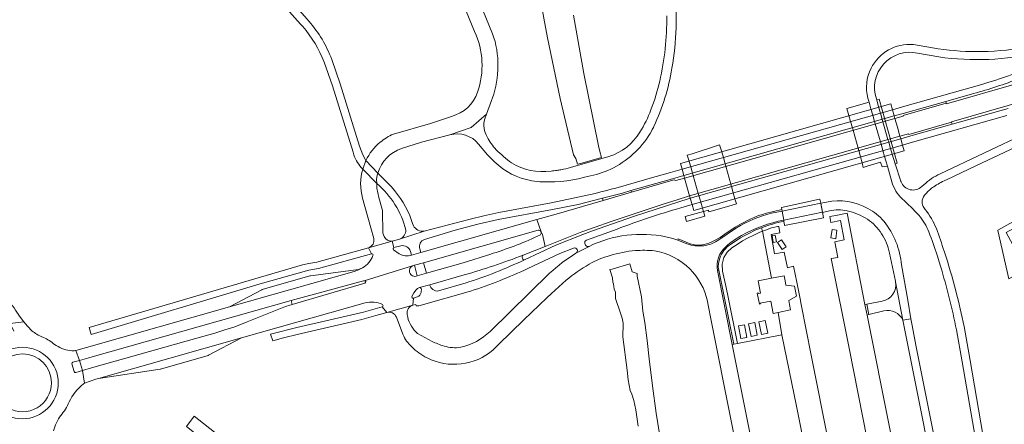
# Model space of a CAD drawing. Header units: metres. Extents: x 166325 to 190320, y 381923 to 404576.
# Tile 378 of 656: x 175992 to 176365, y 386412 to 386566. Entities that reach past the tile are written whole.
import ezdxf

# ---------------------------------------------------------------- set-up
doc = ezdxf.new("R2010")
doc.units = ezdxf.units.M
for name, color, linetype, lineweight in [('B-WE-OG-WATER_BEEK-GV', 8, 'Continuous', 18), ('B-WE-VH-VERHARDING_ASFALT-GV', 8, 'Continuous', 18), ('B-WE-VH-VERHARDING_BETON-GV', 8, 'Continuous', 18), ('B-WE-VH-VERHARDING_BETONSTRAATSTEEN-GV', 8, 'Continuous', 18), ('B-WE-VH-VERHARDING_GESLOTEN-GV', 8, 'Continuous', 18), ('B-WE-VH-VERHARDING_HALFVERHARDING-GV', 8, 'Continuous', 18)]:
    doc.layers.add(name, color=color, linetype=linetype, lineweight=lineweight)

msp = doc.modelspace()

# ---------------------------------------------------------------- linework, layer by layer
at = {"layer": 'B-WE-OG-WATER_BEEK-GV', "flags": 128}
for points in [[(176189.275, 386573.848), (176192.116, 386558.85), (176196.92, 386535.822), (176201.906, 386514.429), (176202.757, 386513.061), (176203.455, 386510.829), (176204.534, 386511.132), (176211.253, 386513.022), (176212.51, 386513.375), (176211.892, 386515.737), (176211.367, 386517.852), (176205.839, 386545.247), (176201.959, 386567.496)], [(176235.04, 386405.32), (176233.306, 386416.279), (176231.835, 386426.756), (176230.575, 386436.924), (176229.918, 386443.871), (176229.005, 386450.752), (176228.234, 386455.109), (176227.69, 386460.526), (176226.087, 386468.355), (176226.009, 386469.328), (176224.172, 386470.004), (176223.272, 386472.98), (176216.527, 386471.047), (176215.74, 386470.821), (176216.695, 386467.691), (176216.842, 386466.019), (176217.088, 386465.48), (176217.398, 386463.429), (176217.844, 386462.292), (176217.852, 386461.679), (176217.896, 386459.898), (176219.594, 386454.649), (176220.417, 386452.431), (176220.819, 386450.498), (176220.723, 386449.221), (176220.648, 386446.277), (176220.598, 386445.365), (176222.327, 386432.653), (176222.714, 386428.947), (176223.033, 386426.915), (176223.388, 386424.971), (176224.015, 386423.562), (176224.785, 386421.179), (176225.564, 386417.542), (176226.511, 386411.447)]]:
    msp.add_lwpolyline(points, dxfattribs=at)
at = {"layer": 'B-WE-VH-VERHARDING_ASFALT-GV', "flags": 128}
for points in [[(176091.264, 386740.143), (176093.953, 386733.567), (176164.395, 386561.273)], [(176171.249, 386560.389), (176099.752, 386735.402)], [(176056.376, 386601.229), (176057.659, 386600.412), (176073.205, 386590.513), (176075.593, 386588.858), (176076.317, 386588.258), (176078.106, 386586.776), (176098.379, 386564.072), (176099.243, 386563.104)], [(176101.58, 386565.139), (176100.864, 386565.947), (176082.528, 386586.64)], [(176340.287, 386554.723), (176330.838, 386556.265)], [(176332.369, 386553.082), (176340.456, 386551.571)], [(176107.33, 386549.59), (176110.472, 386540.576), (176118.285, 386515.395), (176118.606, 386514.361)], [(176121.971, 386509.019), (176123.163, 386512.292), (176122.063, 386514.368), (176120.782, 386517.653), (176113.453, 386541.352), (176110.211, 386550.674)], [(176372.651, 386542.238), (176369.789, 386541.353), (176343.355, 386533.819), (176343.299, 386534.035), (176326.93, 386529.36), (176326.98, 386529.15), (176323.851, 386528.262), (176324.8, 386524.903), (176325.77, 386521.49), (176329.05, 386522.42), (176329.11, 386522.19), (176345.344, 386526.816), (176345.301, 386527.001), (176380.853, 386537.16)], [(176350.51, 386539.363), (176326.737, 386532.65), (176322.917, 386531.567), (176323.592, 386529.177), (176326.944, 386530.129), (176343.101, 386534.713), (176351.44, 386537.08)], [(176407.297, 386538.589), (176340.964, 386507.209)], [(176343.071, 386504.779), (176343.416, 386504.942), (176354.499, 386510.191), (176374.196, 386519.52), (176410.986, 386536.945)], [(176136.736, 386516.795), (176144.289, 386519.281), (176155, 386522.043), (176163.141, 386524.736), (176168.886, 386529.869), (176170.803, 386535.044), (176171.164, 386536.019)], [(176313.589, 386535.953), (176314.041, 386534.363), (176314.742, 386531.894), (176315.447, 386529.448), (176316.135, 386527.061), (176316.399, 386526.147), (176318.348, 386519.385), (176318.623, 386518.43), (176319.319, 386516.015), (176319.952, 386513.819), (176320.416, 386512.184), (176321.018, 386510.062), (176322.691, 386504.165)], [(176326.04, 386504.477), (176323.972, 386510.999), (176322.819, 386514.634), (176322.188, 386516.828), (176321.494, 386519.24), (176321.218, 386520.199), (176319.272, 386526.962), (176319.009, 386527.876), (176318.322, 386530.264), (176317.637, 386532.645), (176316.932, 386535.245), (176316.811, 386535.691)], [(176168.235, 386528.112), (176168.886, 386529.869), (176163.141, 386524.736), (176155, 386522.043)], [(176366.74, 386532.003), (176345.58, 386526.034), (176329.877, 386521.605), (176326.038, 386520.522), (176326.719, 386518.112), (176330.56, 386519.2), (176366.27, 386529.36)], [(176155.636, 386529.018), (176147.67, 386526.342), (176133.606, 386522.323)], [(176165.939, 386518.513), (176169.336, 386514.43)], [(176123.163, 386512.292), (176127.708, 386507.486)], [(176215.353, 386513.801), (176200.819, 386509.621)], [(176127.303, 386503.515), (176121.971, 386509.019)], [(176127.708, 386507.486), (176127.501, 386506.699), (176127.224, 386505.096), (176127.303, 386503.515)], [(176131.529, 386503.599), (176127.708, 386507.486)], [(176193.98, 386493.684), (176203.652, 386495.597), (176212.95, 386497.984), (176220.451, 386499.909), (176223.719, 386500.836), (176239.445, 386505.299), (176243.793, 386506.533), (176243.11, 386508.933), (176238.763, 386507.7), (176231.026, 386505.549)], [(176130.139, 386483.356), (176129.636, 386484.636), (176129.455, 386493.298), (176128.074, 386498.154), (176127.331, 386501.764), (176127.303, 386503.515)], [(176235.594, 386495.594), (176241.653, 386497.516), (176245.132, 386498.619), (176245.493, 386498.73), (176245.973, 386498.866), (176244.053, 386505.616), (176240.773, 386504.685), (176240.36, 386504.741), (176240.168, 386504.939), (176239.594, 386504.775), (176223.873, 386500.295), (176213.197, 386497.022), (176194.433, 386491.644), (176188.071, 386489.832), (176189.611, 386485.232)], [(176210.102, 386499.779), (176193.437, 386496.224), (176173.535, 386492.521), (176167.965, 386491.256), (176162.778, 386489.972), (176145.222, 386485.398), (176135.909, 386482.406), (176133.091, 386481.674), (176133.813, 386479.182), (176136.403, 386479.886)], [(176334.852, 386503.079), (176334.066, 386502.353)], [(176121.895, 386497.95), (176125.013, 386486.76), (176126.152, 386482.67)], [(176242.573, 386494.27), (176246.929, 386495.504), (176246.217, 386498.006), (176245.361, 386497.765), (176241.904, 386496.632), (176224.629, 386490.968), (176209.143, 386485.605), (176205.435, 386484.187), (176195.202, 386480.097), (176183.391, 386474.581)], [(176297.853, 386496.506), (176295.689, 386496.064), (176295.717, 386495.911), (176296.331, 386492.514), (176299.028, 386493.145)], [(176145.382, 386482.278), (176157.017, 386485.787), (176165.581, 386488.038), (176173.378, 386489.877), (176193.98, 386493.684)], [(176189.65, 386485.141), (176190.113, 386484.13), (176191.226, 386479.624), (176205.103, 386485.127), (176210.189, 386487.01), (176215.83, 386489.023), (176235.594, 386495.594)], [(176281.648, 386489.618), (176281.086, 386493.043), (176277.061, 386492.223)], [(176335.335, 386493.7), (176334.54, 386494.826)], [(176141.164, 386487.457), (176140.86, 386488.359), (176139.854, 386491.339)], [(176189.611, 386485.232), (176188.071, 386489.832), (176143.995, 386477.282), (176140.522, 386476.293)], [(176122.478, 386466.628), (176140.812, 386472.229), (176141.567, 386472.46), (176145.027, 386473.422), (176188.481, 386485.786)], [(176135.909, 386482.406), (176145.222, 386485.398)], [(176182.799, 386476.283), (176191.226, 386479.624), (176190.113, 386484.13), (176189.65, 386485.141)], [(176206.809, 386482.047), (176218.445, 386486.221)], [(176124.202, 386479.134), (176133.091, 386481.674)], [(176133.813, 386479.182), (176133.091, 386481.674), (176124.202, 386479.134), (176125.288, 386476.867)], [(176244.964, 386480.593), (176241.504, 386481.954), (176239.655, 386482.587), (176237, 386483.275)], [(175983.416, 386458.115), (175984.693, 386456.422), (175985.846, 386454.741), (175986.906, 386453.01), (175987.127, 386452.532), (175987.216, 386452.228), (175987.296, 386452.275), (175988.25, 386450.395), (175993.438, 386451.024), (175991.413, 386453.702), (175991.349, 386453.786), (175990.812, 386454.673), (175990.286, 386455.473), (175989.691, 386456.33), (175989.116, 386457.118), (175988.478, 386457.903), (175987.161, 386459.403), (175985.758, 386460.841), (175983.61, 386462.95), (175981.385, 386464.86), (175979.81, 386466.151), (175976.477, 386468.754), (175964.193, 386478.122), (175963.462, 386478.687)], [(176140.115, 386477.744), (176140.522, 386476.293), (176143.995, 386477.282), (176143.571, 386478.717)], [(176184.644, 386471.266), (176196.769, 386476.962), (176201.978, 386479.041)], [(176202.867, 386477.061), (176207.832, 386479.654)], [(176206.509, 386480.136), (176206.261, 386480.739)], [(176171.499, 386477.017), (176170.618, 386476.739), (176160.075, 386473.414), (176146.169, 386469.442), (176142.675, 386468.455)], [(176321.831, 386477.13), (176324.053, 386466.386), (176324.095, 386466.165), (176326.835, 386451.631), (176329.909, 386452.154), (176328.756, 386459.221), (176326.313, 386472.604)], [(176339.871, 386476.3), (176341.143, 386472.131)], [(176121.895, 386471.451), (176120.143, 386470.562), (176118.702, 386470.12), (176071.486, 386456.655), (176017.18, 386441.307), (176013.095, 386440.151), (176014.565, 386436.357), (176018.031, 386437.317), (176019.326, 386437.705), (176094.806, 386459.12), (176122.304, 386466.581), (176122.478, 386466.628)], [(176140.812, 386472.229), (176122.478, 386466.628)], [(176281.622, 386342.555), (176280.69, 386348.921), (176276.762, 386368.834), (176262.168, 386442.447), (176256.588, 386470.484), (176256.367, 386471.596)], [(176140.558, 386460.649), (176141.323, 386462.02), (176142.195, 386463.11), (176142.767, 386463.639), (176143.525, 386463.998), (176147.431, 386465.112), (176160.507, 386468.839)], [(176192.854, 386469.437), (176170.25, 386447.332)], [(176171.451, 386440.361), (176173.484, 386442.351), (176183.108, 386451.771), (176191.756, 386460.06), (176193.583, 386461.729), (176199.131, 386466.797)], [(176122.767, 386465.646), (176095.245, 386457.622), (176093.929, 386457.238), (176092.996, 386456.938), (176092.059, 386456.6), (176078.18, 386450.96), (176073.443, 386449.157), (176069.648, 386447.916), (176065.827, 386446.742), (176059.064, 386444.814), (176019.079, 386433.501), (176015.627, 386432.479), (176016.482, 386427.737), (176020.773, 386429.27), (176021.687, 386429.52), (176075.956, 386444.891), (176122.86, 386458.167)], [(176142.264, 386460.311), (176141.168, 386460.008), (176140.976, 386457.338), (176142.087, 386457.594), (176142.244, 386457.054), (176143.246, 386457.036), (176162.909, 386462.665)], [(176147.431, 386465.112), (176143.525, 386463.998)], [(176161.166, 386465.814), (176150.749, 386462.738)], [(176129.35, 386456.682), (176131.145, 386454.57), (176140.976, 386457.338), (176141.168, 386460.008)], [(176252.738, 386458.843), (176252.915, 386457.949), (176254.329, 386450.817), (176276.47, 386339.15)], [(176140.976, 386457.338), (176131.145, 386454.57)], [(176134.723, 386452.831), (176137.198, 386446.271)], [(176139.017, 386452.79), (176138.812, 386453.778)], [(176331.765, 386442.117), (176330.328, 386449.587), (176329.909, 386452.154), (176326.835, 386451.631), (176342.968, 386370.566)], [(175996.039, 386448.026), (175995.338, 386448.792), (175994.659, 386449.518), (175994.14, 386450.124), (175993.438, 386451.024), (175988.25, 386450.395), (175989.647, 386447.501)], [(176347.17, 386447.961), (176349.376, 386435.828), (176361.437, 386365.641), (176364.407, 386366.068), (176352.435, 386436.299), (176350.074, 386449.184)], [(176000.928, 386445.074), (175999.973, 386445.471)], [(176148.25, 386443.578), (176142.782, 386446.578)], [(176012.979, 386440.118), (176012.569, 386440.036), (176012.114, 386439.971), (176011.852, 386439.983), (176011.633, 386439.985), (176010.858, 386440.093)], [(176011.997, 386435.64), (176014.565, 386436.357), (176013.095, 386440.151)], [(176345.847, 386371.841), (176331.765, 386442.117)], [(176012.478, 386432.116), (176011.643, 386435.001)], [(176016.029, 386427.474), (176016.482, 386427.737), (176015.627, 386432.479), (176013.088, 386431.754)], [(176118.058, 386368.595), (176117.881, 386368.732), (176113.277, 386372.301), (176104.149, 386379.377), (176103.768, 386379.813), (176103.762, 386379.819), (176098.773, 386383.631), (176078.018, 386399.488), (176075.202, 386401.697), (176058.054, 386415.153), (176057.788, 386414.805), (176055.709, 386412.093), (176055.071, 386411.261), (176060.049, 386407.353), (176066.853, 386402.011), (176074.02, 386396.383), (176112.195, 386366.816), (176112.553, 386366.539), (176112.62, 386366.606), (176112.925, 386367.038), (176116.87, 386363.997)]]:
    msp.add_lwpolyline(points, dxfattribs=at)
at = {"layer": 'B-WE-VH-VERHARDING_ASFALT-GV'}
for points in [[(176239.234, 386547.276, 0.0735322), (176240.222, 386578.147)], [(176237.329, 386567.149, -0.0574366), (176234.644, 386542.442)], [(176099.243, 386563.104, -0.0878855), (176107.33, 386549.59)], [(176110.211, 386550.674, 0.0881704), (176101.58, 386565.139)], [(176164.395, 386561.273, -0.1939021), (176165.543, 386538.27)], [(176171.164, 386536.019, 0.1702091), (176171.249, 386560.389)], [(176330.838, 386556.265, 0.3090408), (176314.777, 386547.268)], [(176375.381, 386555.693, -0.0473356), (176356.833, 386553.619)], [(176316.811, 386535.691, -0.5800207), (176332.369, 386553.082)], [(176356.833, 386553.619, -0.0420708), (176340.287, 386554.723)], [(176340.456, 386551.571, 0.0899288), (176378.23, 386553.158)], [(176385.453, 386552.342, -0.0496892), (176350.51, 386539.363)], [(176232.398, 386525.228, 0.0707625), (176239.234, 386547.276)], [(176314.777, 386547.268, 0.1799311), (176313.589, 386535.953)], [(176234.644, 386542.442, -0.0331191), (176231.308, 386531.507)], [(176351.44, 386537.08, 0.0256513), (176368.937, 386542.599)], [(176165.543, 386538.27, -0.2594355), (176155.636, 386529.018)], [(176231.308, 386531.507, -0.0509978), (176227.142, 386523.07)], [(176169.184, 386521.205, -0.1970271), (176168.235, 386528.112)], [(176133.606, 386522.323, 0.0703449), (176128.574, 386519.195)], [(176155, 386522.043, -0.2899556), (176165.939, 386518.513)], [(176227.142, 386523.07, -0.1823673), (176215.353, 386513.801)], [(176217.098, 386509.532, 0.1489751), (176231.626, 386523.64)], [(176231.626, 386523.64, 0.0050652), (176232.398, 386525.228)], [(176128.574, 386519.195, 0.1049444), (176123.163, 386512.292)], [(176172.605, 386516.361, -0.0663939), (176169.184, 386521.205)], [(176127.708, 386507.486, -0.2461126), (176136.736, 386516.795)], [(176178.433, 386511.367, -0.0476823), (176172.605, 386516.361)], [(176118.606, 386514.361, 0.1121573), (176121.971, 386509.019)], [(176169.336, 386514.43, 0.1314386), (176182.055, 386505.564)], [(176193.392, 386508.279, -0.1778444), (176178.433, 386511.367)], [(176121.971, 386509.019, 0.1362355), (176121.895, 386497.95)], [(176195.589, 386508.506, -0.0159021), (176193.392, 386508.279)], [(176197.141, 386508.751, -0.0108858), (176195.589, 386508.506)], [(176200.819, 386509.621, -0.0266948), (176197.141, 386508.751)], [(176208.328, 386506.486, 0.0802555), (176217.098, 386509.532)], [(176340.964, 386507.209, 0.0761034), (176334.852, 386503.079)], [(176127.303, 386503.515, -0.1557733), (176138.321, 386485.864)], [(176139.854, 386491.339, 0.0967973), (176131.529, 386503.599)], [(176182.055, 386505.564, 0.0621269), (176190.199, 386504.144)], [(176190.199, 386504.144, 0.0785415), (176208.328, 386506.486)], [(176231.026, 386505.549, -0.0147973), (176210.102, 386499.779)], [(176322.691, 386504.165, 0.1350292), (176326.62, 386497.668)], [(176326.156, 386504.152, -0.0192979), (176326.04, 386504.477)], [(176334.066, 386502.353, -0.5274297), (176326.156, 386504.152)], [(176338.55, 386502.318, -0.0460018), (176343.071, 386504.779)], [(176334.205, 386497.221, -0.1341559), (176335.549, 386499.605)], [(176335.549, 386499.605, -0.0535226), (176338.55, 386502.318)], [(176313.608, 386494.055, 0.1758799), (176297.853, 386496.506)], [(176326.62, 386497.668, -0.0160461), (176332.966, 386491.489)], [(176334.54, 386494.826, -0.1733322), (176334.205, 386497.221)], [(176218.445, 386486.221, -0.0218692), (176242.573, 386494.27)], [(176299.028, 386493.145, -0.1200783), (176305.732, 386493.166)], [(176305.732, 386493.166, -0.0784687), (176313.398, 386489.966)], [(176319.704, 386489.119, 0.1006285), (176313.608, 386494.055)], [(176339.562, 386486.401, 0.0614544), (176335.335, 386493.7)], [(176265.709, 386483.733, -0.0824783), (176281.648, 386489.618)], [(176313.398, 386489.966, -0.1058713), (176318.754, 386484.46)], [(176326.313, 386472.604, 0.1506895), (176319.704, 386489.119)], [(176332.966, 386491.489, -0.0704785), (176336.701, 386485.157)], [(176138.321, 386485.864, -0.3095052), (176135.909, 386482.406)], [(176145.222, 386485.398, -0.2889202), (176141.164, 386487.457)], [(176189.65, 386485.141, -0.3177162), (176189.349, 386484.001)], [(176336.701, 386485.157, -0.011534), (176339.871, 386476.3)], [(176342.542, 386477.786, 0.0083609), (176339.562, 386486.401)], [(176126.152, 386482.67, -0.3921464), (176124.202, 386479.134)], [(176133.091, 386481.674, -0.3232025), (176130.139, 386483.356)], [(176143.571, 386478.717, -0.392896), (176145.382, 386482.278)], [(176189.349, 386484.001, -0.032197), (176171.499, 386477.017)], [(176206.261, 386480.739, -0.4097743), (176206.809, 386482.047)], [(176237, 386483.275, 0.1651118), (176207.832, 386479.654)], [(176260.484, 386480.225, -0.0594072), (176265.709, 386483.733)], [(176318.754, 386484.46, -0.0879576), (176321.831, 386477.13)], [(176201.978, 386479.041, -0.9032333), (176202.867, 386477.061)], [(176207.832, 386479.654, -0.4125005), (176206.509, 386480.136)], [(176215.769, 386476.162, -0.0587267), (176225.392, 386478.041)], [(176225.392, 386478.041, -0.0429774), (176232.628, 386477.962)], [(176232.628, 386477.962, -0.156638), (176246.006, 386471.112)], [(176256.367, 386471.596, -0.2494074), (176260.484, 386480.225)], [(176346.958, 386462.771, 0.0146574), (176342.542, 386477.786)], [(176125.845, 386476.197, -0.1621011), (176121.895, 386471.451)], [(176125.288, 386476.867, -0.6229053), (176125.845, 386476.197)], [(176160.507, 386468.839, 0.0220697), (176182.799, 386476.283)], [(176183.391, 386474.581, -0.0323556), (176161.166, 386465.814)], [(176202.867, 386477.061, 0.051056), (176192.854, 386469.437)], [(176207.833, 386472.846, -0.0650378), (176215.769, 386476.162)], [(176162.909, 386462.665, 0.0305978), (176184.644, 386471.266)], [(176199.131, 386466.797, -0.0430101), (176207.833, 386472.846)], [(176246.006, 386471.112, -0.1448017), (176252.738, 386458.843)], [(176341.143, 386472.131, -0.0238737), (176347.17, 386447.961)], [(176143.525, 386463.998, -0.385198), (176144.112, 386463.664)], [(176150.749, 386462.738, -0.4087742), (176147.431, 386465.112)], [(176350.074, 386449.184, 0.0142544), (176346.958, 386462.771)], [(176122.86, 386458.167, -0.1835742), (176129.456, 386457.577)], [(176141.168, 386460.008, -0.5839107), (176140.558, 386460.649)], [(176129.456, 386457.577, -0.6358616), (176129.35, 386456.682)], [(176138.812, 386453.778, -0.3780609), (176140.976, 386457.338)], [(176131.145, 386454.57, -0.3760991), (176134.723, 386452.831)], [(176142.782, 386446.578, -0.1583243), (176139.017, 386452.79)], [(175999.973, 386445.471, -0.0895841), (175996.039, 386448.026)], [(176170.25, 386447.332, -0.1325855), (176159.187, 386441.333)], [(176005.079, 386442.43, 0.0572706), (176000.928, 386445.074)], [(176137.198, 386446.271, 0.1064626), (176140.569, 386441.508)], [(176152.823, 386441.802, -0.0321563), (176148.25, 386443.578)], [(176010.858, 386440.093, -0.1199623), (176005.079, 386442.43)], [(176013.095, 386440.151, -0.0558408), (176012.979, 386440.118)], [(176140.569, 386441.508, 0.0774726), (176146.354, 386437.342)], [(176146.354, 386437.342, 0.3050265), (176171.451, 386440.361)], [(176159.187, 386441.333, -0.1070291), (176152.823, 386441.802)], [(176011.643, 386435.001, -0.4115289), (176011.997, 386435.64)], [(176013.088, 386431.754, -0.3781354), (176012.478, 386432.116)], [(176010.56, 386420.57, -0.1210205), (176016.029, 386427.474)], [(176007.441, 386415.497, 0.0922211), (176010.56, 386420.57)], [(176004.659, 386409.645, -0.0883537), (176007.441, 386415.497)]]:
    msp.add_lwpolyline(points, format="xyb", dxfattribs=at)
at = {"layer": 'B-WE-VH-VERHARDING_ASFALT-GV', "flags": 128}
for points in [[(176323.592, 386529.177), (176322.917, 386531.567), (176243.11, 386508.933), (176243.793, 386506.533)], [(176325.77, 386521.49), (176324.8, 386524.903), (176323.851, 386528.262), (176244.053, 386505.616), (176245.973, 386498.866)], [(176326.719, 386518.112), (176326.038, 386520.522), (176246.217, 386498.006), (176246.929, 386495.504)], [(176123.163, 386512.292), (176121.971, 386509.019), (176127.303, 386503.515), (176127.224, 386505.096), (176127.501, 386506.699), (176127.708, 386507.486)], [(176295.698, 386496.066), (176295.403, 386497.633), (176295.194, 386497.601), (176280.854, 386494.461), (176280.986, 386493.655), (176281.086, 386493.043)], [(176295.698, 386496.066), (176281.086, 386493.043), (176281.648, 386489.618), (176296.368, 386492.604)], [(176296.7, 386490.478), (176296.368, 386492.604), (176281.648, 386489.618), (176281.727, 386489.135), (176281.934, 386487.867), (176281.98, 386487.587)], [(176083.023, 386465.38), (176101.508, 386470.648), (176105.215, 386471.199), (176125.288, 386476.867), (176124.202, 386479.134), (176104.579, 386473.668), (176101.477, 386473.173), (176099.12, 386472.632), (176018.209, 386448.866), (176018.986, 386446.258)], [(176126.993, 386453.391), (176131.145, 386454.57), (176129.35, 386456.682), (176122.217, 386454.623), (176097.009, 386448.864), (176087.018, 386446.366), (176087.833, 386443.782), (176091.902, 386444.922), (176097.059, 386446.19), (176121.637, 386451.871)]]:
    msp.add_lwpolyline(points, close=True, dxfattribs=at)
at = {"layer": 'B-WE-VH-VERHARDING_BETON-GV', "flags": 128}
for points in [[(176322.917, 386531.567), (176322.336, 386533.813), (176242.471, 386511.18), (176243.11, 386508.933)], [(176323.851, 386528.262), (176323.592, 386529.177), (176243.793, 386506.533), (176244.053, 386505.616)], [(176326.038, 386520.522), (176325.77, 386521.49), (176245.973, 386498.866), (176246.217, 386498.006)], [(176327.342, 386515.92), (176326.719, 386518.112), (176246.929, 386495.504), (176247.573, 386493.241)], [(176251.684, 386491.187), (176251.172, 386492.863), (176244.313, 386491.057), (176244.827, 386489.093)]]:
    msp.add_lwpolyline(points, close=True, dxfattribs=at)
at = {"layer": 'B-WE-VH-VERHARDING_BETONSTRAATSTEEN-GV', "flags": 128}
for points in [[(176351.44, 386537.08), (176343.101, 386534.713), (176343.299, 386534.035), (176343.355, 386533.819), (176369.789, 386541.353)], [(176380.853, 386537.16), (176345.301, 386527.001), (176345.344, 386526.816), (176345.58, 386526.034), (176366.74, 386532.003)], [(176246.217, 386498.006), (176245.973, 386498.866), (176245.493, 386498.73), (176245.132, 386498.619), (176241.653, 386497.516), (176235.594, 386495.594), (176215.83, 386489.023), (176210.189, 386487.01), (176205.103, 386485.127), (176191.226, 386479.624), (176182.799, 386476.283)], [(176183.391, 386474.581), (176195.202, 386480.097), (176205.435, 386484.187), (176209.143, 386485.605), (176224.629, 386490.968), (176241.904, 386496.632), (176245.361, 386497.765), (176246.217, 386498.006)], [(176277.061, 386492.223), (176281.086, 386493.043), (176280.986, 386493.655), (176274.639, 386492.126)], [(176269.15, 386490.095), (176265.019, 386488.022), (176263.215, 386486.912), (176259.33, 386484.298), (176257.558, 386483.087), (176255.366, 386481.913), (176254.137, 386481.255)], [(176281.727, 386489.135), (176281.648, 386489.618)], [(176188.481, 386485.786), (176145.027, 386473.422), (176146.169, 386469.442), (176160.075, 386473.414), (176170.618, 386476.739), (176171.499, 386477.017)], [(176257.068, 386482.124), (176263.7, 386486.674)], [(176258.289, 386472.922), (176258.959, 386475.482), (176260.175, 386477.405), (176261.966, 386479.061), (176263.967, 386480.404), (176266.022, 386481.731), (176268.229, 386482.91), (176270.328, 386483.972), (176272.617, 386485.04), (176273.566, 386485.393), (176273.2, 386486.726)], [(176246.215, 386480.674), (176241.679, 386482.471), (176241.504, 386481.954), (176244.964, 386480.593)], [(176261.414, 386480.363), (176262, 386480.745), (176265.238, 386482.854)], [(176133.681, 386478.328), (176135.827, 386476.867)], [(176136.403, 386479.886), (176133.813, 386479.182)], [(176140.522, 386476.293), (176140.115, 386477.744)], [(176182.459, 386475.604), (176182.739, 386474.859)], [(176257.375, 386475.172), (176256.931, 386473.307)], [(176141.567, 386472.46), (176140.812, 386472.229)], [(176142.675, 386468.455), (176141.567, 386472.46)], [(176256.367, 386471.596), (176256.588, 386470.484), (176257.035, 386470.573), (176256.897, 386471.259)], [(176256.897, 386471.259), (176257.035, 386470.573), (176262.686, 386442.549), (176264.084, 386442.782), (176260.542, 386460.355), (176259.824, 386464.004), (176258.47, 386470.232), (176258.289, 386472.922)], [(176122.478, 386466.628), (176122.304, 386466.581), (176094.806, 386459.12), (176095.245, 386457.622), (176122.767, 386465.646)], [(176326.835, 386451.631), (176324.095, 386466.165)], [(176143.525, 386463.998), (176142.767, 386463.639), (176142.195, 386463.11), (176141.323, 386462.02), (176140.558, 386460.649)], [(176141.168, 386460.008), (176142.264, 386460.311)], [(176319.033, 386458.843), (176313.153, 386457.712), (176313.916, 386453.776), (176319.649, 386455.159)], [(176014.565, 386436.357), (176011.997, 386435.64)], [(176013.088, 386431.754), (176015.627, 386432.479), (176014.565, 386436.357)]]:
    msp.add_lwpolyline(points, dxfattribs=at)
for points in [[(176316.399, 386526.147), (176316.135, 386527.061), (176315.447, 386529.448), (176314.742, 386531.894), (176314.041, 386534.363), (176305.665, 386531.984), (176306.415, 386529.301), (176307.046, 386527.066), (176307.721, 386524.673), (176307.823, 386524.314), (176307.98, 386523.758), (176309.89, 386516.988), (176310.157, 386516.042), (176310.843, 386513.613), (176311.466, 386511.406), (176311.845, 386509.671), (176313.645, 386510.193), (176318.412, 386511.595), (176318.973, 386509.893), (176320.002, 386509.978), (176321.018, 386510.062), (176320.416, 386512.184), (176319.952, 386513.819), (176319.319, 386516.015), (176318.623, 386518.43), (176318.348, 386519.385)], [(176317.898, 386535.507), (176316.932, 386535.245), (176317.637, 386532.645), (176318.322, 386530.264), (176319.009, 386527.876), (176319.272, 386526.962), (176321.218, 386520.199), (176321.494, 386519.24), (176322.188, 386516.828), (176322.819, 386514.634), (176323.972, 386510.999), (176324.736, 386511.204)], [(176343.299, 386534.035), (176343.101, 386534.713), (176326.944, 386530.129), (176323.592, 386529.177), (176323.851, 386528.262), (176326.98, 386529.15), (176326.93, 386529.36)], [(176345.58, 386526.034), (176345.344, 386526.816), (176329.11, 386522.19), (176329.05, 386522.42), (176325.77, 386521.49), (176326.038, 386520.522), (176329.877, 386521.605)], [(176259.696, 386510.066), (176259.442, 386510.973), (176258.768, 386513.374), (176258.138, 386515.62), (176257.3, 386518.22), (176246.98, 386514.851), (176245.098, 386514.341), (176245.67, 386512.368), (176245.708, 386512.243), (176246.382, 386509.861), (176247.061, 386507.46), (176247.32, 386506.543), (176249.231, 386499.788), (176249.475, 386498.925), (176250.182, 386496.426), (176250.821, 386494.165), (176251.172, 386492.863), (176253.136, 386493.38), (176253.291, 386492.793), (176261.755, 386495.167), (176263.703, 386495.866), (176263.172, 386497.677), (176262.541, 386499.928), (176261.843, 386502.414), (176261.596, 386503.294)], [(176239.594, 386504.775), (176240.168, 386504.939), (176240.36, 386504.741), (176240.773, 386504.685), (176244.053, 386505.616), (176243.793, 386506.533), (176239.445, 386505.299), (176223.719, 386500.836), (176223.873, 386500.295)], [(176223.873, 386500.295), (176223.719, 386500.836), (176220.451, 386499.909), (176212.95, 386497.984), (176213.197, 386497.022)], [(176121.895, 386471.451), (176120.406, 386470.93), (176102.124, 386468.469), (176101.939, 386468.444), (176083.809, 386463.266), (176083.683, 386463.198), (176071.486, 386456.655), (176118.702, 386470.12), (176120.143, 386470.562)], [(176257.035, 386470.573), (176256.588, 386470.484), (176262.168, 386442.447), (176262.686, 386442.549)], [(176063.496, 386438.317), (176075.956, 386444.891), (176021.687, 386429.52), (176045.109, 386433.047), (176045.199, 386433.06), (176063.363, 386438.247)]]:
    msp.add_lwpolyline(points, close=True, dxfattribs=at)
at = {"layer": 'B-WE-VH-VERHARDING_BETONSTRAATSTEEN-GV'}
for points in [[(176263.7, 386486.674, -0.0794196), (176277.061, 386492.223)], [(176274.639, 386492.126, 0.0374155), (176269.15, 386490.095)], [(176273.2, 386486.726, -0.0441451), (176281.727, 386489.135)], [(176189.611, 386485.232, 0.3432848), (176188.481, 386485.786)], [(176189.65, 386485.141, 0.0318305), (176189.611, 386485.232)], [(176273.2, 386486.726, 0.0442504), (176265.238, 386482.854)], [(176254.137, 386481.255, -0.080027), (176250.539, 386480.248)], [(176251.306, 386479.925, 0.1185854), (176257.068, 386482.124)], [(176133.813, 386479.182, 0.5840906), (176133.681, 386478.328)], [(176140.115, 386477.744, 0.3819748), (176136.403, 386479.886)], [(176244.964, 386480.593, 0.1119758), (176251.306, 386479.925)], [(176250.539, 386480.248, -0.1392385), (176246.215, 386480.674)], [(176261.414, 386480.363, 0.1515756), (176257.375, 386475.172)], [(176135.827, 386476.867, 0.2223181), (176140.522, 386476.293)], [(176182.799, 386476.283, 0.378725), (176182.459, 386475.604)], [(176182.739, 386474.859, 0.4216572), (176183.391, 386474.581)], [(176140.812, 386472.229, 0.3528278), (176139.765, 386469.805)], [(176139.765, 386469.805, 0.4624862), (176142.675, 386468.455)], [(176256.897, 386471.259, -0.0808762), (176256.931, 386473.307)], [(176122.767, 386465.646, 0.9679157), (176122.478, 386466.628)], [(176324.095, 386466.165, -0.4072926), (176319.033, 386458.843)], [(176142.264, 386460.311, 0.4108508), (176144.112, 386463.664)], [(176319.649, 386455.159, -0.3629054), (176326.835, 386451.631)], [(176006.482, 386427.776, 0.9998526), (175979.34, 386427.776)], [(175981.953, 386427.843, -1), (176003.927, 386427.843)], [(175979.34, 386427.776, 1), (176006.482, 386427.776)], [(176003.927, 386427.843, -1.000091), (175981.953, 386427.843)]]:
    msp.add_lwpolyline(points, format="xyb", dxfattribs=at)
at = {"layer": 'B-WE-VH-VERHARDING_GESLOTEN-GV', "flags": 128}
for points in [[(176299.12, 386490.945), (176299.538, 386488.72), (176303.189, 386489.44), (176304.621, 386482.093), (176301.077, 386481.389), (176302.156, 386475.432), (176299.63, 386475.005), (176306.451, 386440.987), (176313.285, 386406.284), (176320.106, 386372.07), (176322.559, 386372.536), (176323.205, 386369.52), (176326.844, 386370.295), (176328.365, 386362.962), (176324.654, 386362.19), (176325.42, 386358.32), (176325.675, 386357.257), (176332.358, 386358.586), (176329.711, 386371.204), (176321.954, 386410.33), (176313.272, 386453.598), (176312.452, 386457.568), (176305.717, 386492.219), (176301.482, 386491.401)], [(176301.87, 386485.759), (176300.091, 386486.036), (176299.561, 386482.892), (176301.385, 386482.558)], [(176278.88, 386481.39), (176278.409, 386483.962), (176277.221, 386483.744), (176277.692, 386481.173)], [(176281.066, 386478.509), (176282.574, 386479.435), (176280.873, 386482.131), (176279.346, 386481.11)], [(176273.21, 386446.249), (176275.577, 386446.729), (176274.62, 386451.467), (176272.284, 386451.064)], [(176264.453, 386449.514), (176265.359, 386444.677), (176267.648, 386445.098), (176266.771, 386449.923)], [(176269.286, 386445.486), (176271.577, 386445.921), (176270.664, 386450.714), (176268.305, 386450.281)]]:
    msp.add_lwpolyline(points, close=True, dxfattribs=at)
at = {"layer": 'B-WE-VH-VERHARDING_HALFVERHARDING-GV', "flags": 128}
for points in [[(176405.488, 386506.075), (176405.66, 386506.17), (176405.475, 386506.461), (176404.007, 386508.764), (176362.878, 386485.765), (176362.85, 386485.749), (176367.086, 386467.392), (176381.3, 386475.322), (176396.408, 386483.751), (176394.558, 386487.129), (176371.698, 386474.454), (176365.993, 386484.892), (176405.233, 386506.589)], [(176271.948, 386466.563), (176277.065, 386467.587), (176273.566, 386485.393), (176272.617, 386485.04), (176270.328, 386483.972), (176268.229, 386482.91), (176266.022, 386481.731), (176263.967, 386480.404), (176261.966, 386479.061), (176260.175, 386477.405), (176258.959, 386475.482), (176258.289, 386472.922), (176258.47, 386470.232), (176259.824, 386464.004), (176260.542, 386460.355), (176264.084, 386442.782), (176280.949, 386446.088), (176279.511, 386454.568), (176277.643, 386454.196), (176276.737, 386458.869), (176272.77, 386458.078), (176272.827, 386457.794), (176272.493, 386457.728), (176271.651, 386461.954), (176271.984, 386462.021), (176272.041, 386461.736), (176272.849, 386461.897)], [(176313.153, 386457.712), (176312.452, 386457.568), (176313.272, 386453.598), (176313.916, 386453.776)], [(176274.62, 386451.467), (176275.577, 386446.729), (176273.21, 386446.249), (176272.284, 386451.064)], [(176266.771, 386449.923), (176267.648, 386445.098), (176265.359, 386444.677), (176264.453, 386449.514)], [(176271.577, 386445.921), (176269.286, 386445.486), (176268.305, 386450.281), (176270.664, 386450.714)]]:
    msp.add_lwpolyline(points, close=True, dxfattribs=at)
msp.add_lwpolyline([(176298.963, 386404.016), (176292.102, 386438.405), (176288.33, 386457.53), (176287.902, 386459.767), (176286.676, 386466.12), (176285.394, 386472.108), (176283.083, 386471.56), (176281.819, 386477.45), (176278.111, 386476.795), (176276.845, 386484.157), (176280.196, 386484.831), (176279.844, 386487.257), (176279.459, 386487.197), (176277.085, 386486.658), (176274.788, 386485.846), (176273.566, 386485.393), (176277.065, 386467.587), (176281.77, 386468.528), (176282.167, 386466.562), (176282.489, 386464.969), (176285.795, 386464.606), (176286.568, 386460.719), (176283.607, 386459.083), (176283.904, 386457.55), (176284.296, 386455.522), (176279.511, 386454.568), (176280.949, 386446.088), (176286.517, 386419.002), (176295.872, 386372.463)], dxfattribs=at)

doc.saveas('drawing.dxf')
